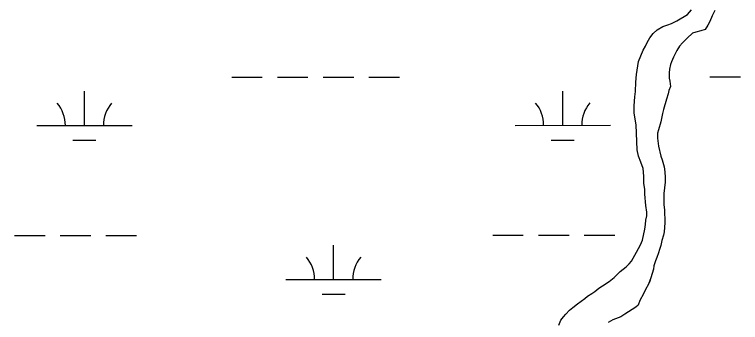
# Model space of a CAD drawing. Extents: x 3279314 to 3317160, y 734079 to 759431.
# Drawn here: x 3313217 to 3313978, y 740801 to 741124 of the extents above; entities that cross this region are included whole.
import ezdxf

# ---------------------------------------------------------------- set-up
doc = ezdxf.new("R2010")
doc.units = 0
for name, color, linetype in [('V-SITE-VEGE', 7, 'Continuous'), ('V-TOPO-SHOR', 7, 'Continuous'), ('V-WETL-SWMP', 7, 'Continuous')]:
    doc.layers.add(name, color=color, linetype=linetype)

msp = doc.modelspace()

# ---------------------------------------------------------------- linework, layer by layer
at = {"layer": 'V-SITE-VEGE'}
for p, q in [((3313911.56, 741117.59), (3313922.58, 741124.42)), ((3313951.45, 741128.67), (3313948.54, 741123.15)), ((3313906.05, 741114.98), (3313911.56, 741117.59)), ((3313946.27, 741116.98), (3313944.01, 741113.09)), ((3313948.54, 741123.15), (3313946.27, 741116.98)), ((3313890.81, 741108.15), (3313896.96, 741111.73)), ((3313896.96, 741111.73), (3313902.15, 741113.68)), ((3313902.15, 741113.68), (3313906.05, 741114.98)), ((3313944.01, 741113.09), (3313941.1, 741108.54)), ((3313883.35, 741100.03), (3313886.59, 741104.58)), ((3313886.59, 741104.58), (3313890.81, 741108.15)), ((3313928.12, 741104.63), (3313922.29, 741099.43)), ((3313931.36, 741105.93), (3313928.12, 741104.63)), ((3313936.55, 741107.24), (3313931.36, 741105.93)), ((3313941.1, 741108.54), (3313936.55, 741107.24)), ((3313878.5, 741091.26), (3313880.44, 741095.16)), ((3313880.44, 741095.16), (3313883.35, 741100.03)), ((3313917.43, 741094.56), (3313914.19, 741090.98)), ((3313922.29, 741099.43), (3313917.43, 741094.56)), ((3313871.38, 741075.03), (3313876.23, 741087.04)), ((3313876.23, 741087.04), (3313878.5, 741091.26)), ((3313911.6, 741086.76), (3313909.98, 741083.84)), ((3313914.19, 741090.98), (3313911.6, 741086.76)), ((3313908.04, 741079.62), (3313906.1, 741074.75)), ((3313909.98, 741083.84), (3313908.04, 741079.62)), ((3313869.12, 741061.4), (3313871.38, 741075.03)), ((3313904.8, 741071.83), (3313903.83, 741066.96)), ((3313906.1, 741074.75), (3313904.8, 741071.83)), ((3313903.83, 741066.96), (3313903.52, 741063.07)), ((3313868.49, 741053.29), (3313869.12, 741061.4)), ((3313903.52, 741063.07), (3313903.52, 741057.55)), ((3313903.52, 741057.55), (3313904.17, 741054.31)), ((3313868.17, 741043.55), (3313868.49, 741053.29)), ((3313904.83, 741048.79), (3313903.21, 741044.57)), ((3313904.17, 741054.31), (3313904.83, 741048.79)), ((3313867.53, 741038.04), (3313868.17, 741043.55)), ((3313902.57, 741041), (3313900.63, 741035.48)), ((3313903.21, 741044.57), (3313902.57, 741041)), ((3313866.89, 741028.63), (3313867.53, 741038.04)), ((3313900.63, 741035.48), (3313897.4, 741024.77)), ((3313866.91, 741020.84), (3313866.89, 741028.63)), ((3313868.87, 741008.51), (3313866.91, 741020.84)), ((3313896.43, 741020.23), (3313894.82, 741011.79)), ((3313897.4, 741024.77), (3313896.43, 741020.23)), ((3313894.82, 741011.79), (3313892.23, 741003.35)), ((3313869.87, 740982.23), (3313868.87, 741008.51)), ((3313892.23, 741003.35), (3313891.27, 740999.78)), ((3313891.27, 740999.78), (3313891.27, 740994.59)), ((3313891.27, 740994.59), (3313892.26, 740986.15)), ((3313871.18, 740975.42), (3313869.87, 740982.23)), ((3313892.26, 740986.15), (3313894.86, 740975.45)), ((3313873.78, 740969.26), (3313871.18, 740975.42)), ((3313894.86, 740975.45), (3313896.17, 740971.56)), ((3313876.06, 740962.45), (3313873.78, 740969.26)), ((3313896.17, 740971.56), (3313898.12, 740964.42)), ((3313876.72, 740958.88), (3313876.06, 740962.45)), ((3313877.05, 740954.34), (3313876.72, 740958.88)), ((3313898.12, 740964.42), (3313899.1, 740959.23)), ((3313899.1, 740959.23), (3313899.44, 740953.07)), ((3313877.06, 740947.2), (3313877.05, 740954.34)), ((3313899.44, 740953.07), (3313899.44, 740948.2)), ((3313878.04, 740940.39), (3313877.06, 740947.2)), ((3313899.44, 740948.2), (3313897.84, 740936.2)), ((3313878.05, 740935.52), (3313878.04, 740940.39)), ((3313879.04, 740923.84), (3313878.05, 740935.52)), ((3313897.84, 740936.2), (3313897.85, 740924.84)), ((3313880.02, 740916.7), (3313879.04, 740923.84)), ((3313897.85, 740924.84), (3313898.51, 740918.68)), ((3313879.05, 740908.27), (3313880.02, 740912.81)), ((3313880.02, 740912.81), (3313880.02, 740916.7)), ((3313898.51, 740918.68), (3313898.51, 740915.43)), ((3313898.51, 740915.43), (3313898.84, 740909.59)), ((3313878.09, 740898.86), (3313878.74, 740903.72)), ((3313878.74, 740903.72), (3313879.05, 740908.27)), ((3313898.85, 740905.37), (3313898.21, 740895.96)), ((3313898.84, 740909.59), (3313898.85, 740905.37)), ((3313875.51, 740887.17), (3313878.09, 740898.86)), ((3313898.21, 740895.96), (3313897.57, 740892.72)), ((3313897.57, 740892.72), (3313895.95, 740886.88)), ((3313869.36, 740874.84), (3313873.25, 740882.3)), ((3313873.25, 740882.3), (3313875.51, 740887.17)), ((3313894.66, 740881.68), (3313893.37, 740877.46)), ((3313895.95, 740886.88), (3313894.66, 740881.68)), ((3313863.86, 740865.42), (3313869.36, 740874.84)), ((3313892.4, 740873.89), (3313890.46, 740869.02)), ((3313893.37, 740877.46), (3313892.4, 740873.89)), ((3313861.59, 740862.5), (3313863.86, 740865.42)), ((3313889.17, 740865.45), (3313887.55, 740860.26)), ((3313890.46, 740869.02), (3313889.17, 740865.45)), ((3313852.19, 740854.37), (3313858.35, 740859.25)), ((3313858.35, 740859.25), (3313861.59, 740862.5)), ((3313887.55, 740860.26), (3313886.91, 740856.69)), ((3313845.71, 740848.2), (3313848.95, 740851.12)), ((3313848.95, 740851.12), (3313852.19, 740854.37)), ((3313886.91, 740856.69), (3313884.32, 740847.92)), ((3313833.39, 740839.42), (3313840.52, 740843.98)), ((3313840.52, 740843.98), (3313845.71, 740848.2)), ((3313884.32, 740847.92), (3313881.73, 740841.11)), ((3313825.61, 740833.25), (3313829.83, 740836.82)), ((3313829.83, 740836.82), (3313833.39, 740839.42)), ((3313878.5, 740835.59), (3313876.56, 740831.04)), ((3313881.73, 740841.11), (3313878.5, 740835.59)), ((3313814.91, 740826.1), (3313817.83, 740828.37)), ((3313817.83, 740828.37), (3313822.37, 740831.3)), ((3313822.37, 740831.3), (3313825.61, 740833.25)), ((3313876.56, 740831.04), (3313872.67, 740823.9)), ((3313802.27, 740816.67), (3313807.14, 740820.57)), ((3313807.14, 740820.57), (3313814.91, 740826.1)), ((3313872.67, 740823.9), (3313871.06, 740819.03)), ((3313795.15, 740809.52), (3313799.03, 740813.75)), ((3313799.03, 740813.75), (3313802.27, 740816.67)), ((3313868.46, 740817.08), (3313857.12, 740809.6)), ((3313871.06, 740819.03), (3313868.46, 740817.08)), ((3313789.96, 740803.35), (3313792.55, 740806.93)), ((3313792.55, 740806.93), (3313795.15, 740809.52)), ((3313852.9, 740806.68), (3313844.47, 740803.75)), ((3313857.12, 740809.6), (3313852.9, 740806.68)), ((3313787.7, 740798.16), (3313789.96, 740803.35)), ((3313844.47, 740803.75), (3313839.61, 740800.82))]:
    msp.add_line(p, q, dxfattribs=at)
at = {"layer": 'V-TOPO-SHOR'}
for p, q in [((3313911.56, 741117.59), (3313922.58, 741124.42)), ((3313951.45, 741128.67), (3313948.54, 741123.15)), ((3313906.05, 741114.98), (3313911.56, 741117.59)), ((3313946.27, 741116.98), (3313944.01, 741113.09)), ((3313948.54, 741123.15), (3313946.27, 741116.98)), ((3313890.81, 741108.15), (3313896.96, 741111.73)), ((3313896.96, 741111.73), (3313902.15, 741113.68)), ((3313902.15, 741113.68), (3313906.05, 741114.98)), ((3313944.01, 741113.09), (3313941.1, 741108.54)), ((3313883.35, 741100.03), (3313886.59, 741104.58)), ((3313886.59, 741104.58), (3313890.81, 741108.15)), ((3313928.12, 741104.63), (3313922.29, 741099.43)), ((3313931.36, 741105.93), (3313928.12, 741104.63)), ((3313936.55, 741107.24), (3313931.36, 741105.93)), ((3313941.1, 741108.54), (3313936.55, 741107.24)), ((3313878.5, 741091.26), (3313880.44, 741095.16)), ((3313880.44, 741095.16), (3313883.35, 741100.03)), ((3313917.43, 741094.56), (3313914.19, 741090.98)), ((3313922.29, 741099.43), (3313917.43, 741094.56)), ((3313871.38, 741075.03), (3313876.23, 741087.04)), ((3313876.23, 741087.04), (3313878.5, 741091.26)), ((3313911.6, 741086.76), (3313909.98, 741083.84)), ((3313914.19, 741090.98), (3313911.6, 741086.76)), ((3313908.04, 741079.62), (3313906.1, 741074.75)), ((3313909.98, 741083.84), (3313908.04, 741079.62)), ((3313869.12, 741061.4), (3313871.38, 741075.03)), ((3313904.8, 741071.83), (3313903.83, 741066.96)), ((3313906.1, 741074.75), (3313904.8, 741071.83)), ((3313903.83, 741066.96), (3313903.52, 741063.07)), ((3313868.49, 741053.29), (3313869.12, 741061.4)), ((3313903.52, 741063.07), (3313903.52, 741057.55)), ((3313903.52, 741057.55), (3313904.17, 741054.31)), ((3313868.17, 741043.55), (3313868.49, 741053.29)), ((3313904.83, 741048.79), (3313903.21, 741044.57)), ((3313904.17, 741054.31), (3313904.83, 741048.79)), ((3313867.53, 741038.04), (3313868.17, 741043.55)), ((3313902.57, 741041), (3313900.63, 741035.48)), ((3313903.21, 741044.57), (3313902.57, 741041)), ((3313866.89, 741028.63), (3313867.53, 741038.04)), ((3313900.63, 741035.48), (3313897.4, 741024.77)), ((3313866.91, 741020.84), (3313866.89, 741028.63)), ((3313868.87, 741008.51), (3313866.91, 741020.84)), ((3313896.43, 741020.23), (3313894.82, 741011.79)), ((3313897.4, 741024.77), (3313896.43, 741020.23)), ((3313894.82, 741011.79), (3313892.23, 741003.35)), ((3313869.87, 740982.23), (3313868.87, 741008.51)), ((3313892.23, 741003.35), (3313891.27, 740999.78)), ((3313891.27, 740999.78), (3313891.27, 740994.59)), ((3313891.27, 740994.59), (3313892.26, 740986.15)), ((3313871.18, 740975.42), (3313869.87, 740982.23)), ((3313892.26, 740986.15), (3313894.86, 740975.45)), ((3313873.78, 740969.26), (3313871.18, 740975.42)), ((3313894.86, 740975.45), (3313896.17, 740971.56)), ((3313876.06, 740962.45), (3313873.78, 740969.26)), ((3313896.17, 740971.56), (3313898.12, 740964.42)), ((3313876.72, 740958.88), (3313876.06, 740962.45)), ((3313877.05, 740954.34), (3313876.72, 740958.88)), ((3313898.12, 740964.42), (3313899.1, 740959.23)), ((3313899.1, 740959.23), (3313899.44, 740953.07)), ((3313877.06, 740947.2), (3313877.05, 740954.34)), ((3313899.44, 740953.07), (3313899.44, 740948.2)), ((3313878.04, 740940.39), (3313877.06, 740947.2)), ((3313899.44, 740948.2), (3313897.84, 740936.2)), ((3313878.05, 740935.52), (3313878.04, 740940.39)), ((3313879.04, 740923.84), (3313878.05, 740935.52)), ((3313897.84, 740936.2), (3313897.85, 740924.84)), ((3313880.02, 740916.7), (3313879.04, 740923.84)), ((3313897.85, 740924.84), (3313898.51, 740918.68)), ((3313879.05, 740908.27), (3313880.02, 740912.81)), ((3313880.02, 740912.81), (3313880.02, 740916.7)), ((3313898.51, 740918.68), (3313898.51, 740915.43)), ((3313898.51, 740915.43), (3313898.84, 740909.59)), ((3313878.09, 740898.86), (3313878.74, 740903.72)), ((3313878.74, 740903.72), (3313879.05, 740908.27)), ((3313898.85, 740905.37), (3313898.21, 740895.96)), ((3313898.84, 740909.59), (3313898.85, 740905.37)), ((3313875.51, 740887.17), (3313878.09, 740898.86)), ((3313898.21, 740895.96), (3313897.57, 740892.72)), ((3313897.57, 740892.72), (3313895.95, 740886.88)), ((3313869.36, 740874.84), (3313873.25, 740882.3)), ((3313873.25, 740882.3), (3313875.51, 740887.17)), ((3313894.66, 740881.68), (3313893.37, 740877.46)), ((3313895.95, 740886.88), (3313894.66, 740881.68)), ((3313863.86, 740865.42), (3313869.36, 740874.84)), ((3313892.4, 740873.89), (3313890.46, 740869.02)), ((3313893.37, 740877.46), (3313892.4, 740873.89)), ((3313861.59, 740862.5), (3313863.86, 740865.42)), ((3313889.17, 740865.45), (3313887.55, 740860.26)), ((3313890.46, 740869.02), (3313889.17, 740865.45)), ((3313852.19, 740854.37), (3313858.35, 740859.25)), ((3313858.35, 740859.25), (3313861.59, 740862.5)), ((3313887.55, 740860.26), (3313886.91, 740856.69)), ((3313845.71, 740848.2), (3313848.95, 740851.12)), ((3313848.95, 740851.12), (3313852.19, 740854.37)), ((3313886.91, 740856.69), (3313884.32, 740847.92)), ((3313833.39, 740839.42), (3313840.52, 740843.98)), ((3313840.52, 740843.98), (3313845.71, 740848.2)), ((3313884.32, 740847.92), (3313881.73, 740841.11)), ((3313825.61, 740833.25), (3313829.83, 740836.82)), ((3313829.83, 740836.82), (3313833.39, 740839.42)), ((3313878.5, 740835.59), (3313876.56, 740831.04)), ((3313881.73, 740841.11), (3313878.5, 740835.59)), ((3313814.91, 740826.1), (3313817.83, 740828.37)), ((3313817.83, 740828.37), (3313822.37, 740831.3)), ((3313822.37, 740831.3), (3313825.61, 740833.25)), ((3313876.56, 740831.04), (3313872.67, 740823.9)), ((3313802.27, 740816.67), (3313807.14, 740820.57)), ((3313807.14, 740820.57), (3313814.91, 740826.1)), ((3313872.67, 740823.9), (3313871.06, 740819.03)), ((3313795.15, 740809.52), (3313799.03, 740813.75)), ((3313799.03, 740813.75), (3313802.27, 740816.67)), ((3313868.46, 740817.08), (3313857.12, 740809.6)), ((3313871.06, 740819.03), (3313868.46, 740817.08)), ((3313789.96, 740803.35), (3313792.55, 740806.93)), ((3313792.55, 740806.93), (3313795.15, 740809.52)), ((3313852.9, 740806.68), (3313844.47, 740803.75)), ((3313857.12, 740809.6), (3313852.9, 740806.68)), ((3313787.7, 740798.16), (3313789.96, 740803.35)), ((3313844.47, 740803.75), (3313839.61, 740800.82))]:
    msp.add_line(p, q, dxfattribs=at)
at = {"layer": 'V-WETL-SWMP'}
for p, q in [((3313911.56, 741117.59), (3313922.58, 741124.41)), ((3313911.56, 741117.59), (3313922.58, 741124.41)), ((3313922.58, 741124.41), (3313926.79, 741129.29)), ((3313922.58, 741124.41), (3313926.79, 741129.29)), ((3313951.45, 741128.67), (3313948.54, 741123.15)), ((3313951.45, 741128.67), (3313948.54, 741123.15)), ((3313906.05, 741114.98), (3313911.56, 741117.59)), ((3313906.05, 741114.98), (3313911.56, 741117.59)), ((3313946.28, 741116.98), (3313944.01, 741113.09)), ((3313946.28, 741116.98), (3313944.01, 741113.09)), ((3313948.54, 741123.15), (3313946.28, 741116.98)), ((3313948.54, 741123.15), (3313946.28, 741116.98)), ((3313890.81, 741108.15), (3313896.97, 741111.73)), ((3313890.81, 741108.15), (3313896.97, 741111.73)), ((3313896.97, 741111.73), (3313902.15, 741113.68)), ((3313896.97, 741111.73), (3313902.15, 741113.68)), ((3313902.15, 741113.68), (3313906.05, 741114.98)), ((3313902.15, 741113.68), (3313906.05, 741114.98)), ((3313944.01, 741113.09), (3313941.1, 741108.54)), ((3313944.01, 741113.09), (3313941.1, 741108.54)), ((3313883.35, 741100.03), (3313886.59, 741104.58)), ((3313883.35, 741100.03), (3313886.59, 741104.58)), ((3313886.59, 741104.58), (3313890.81, 741108.15)), ((3313886.59, 741104.58), (3313890.81, 741108.15)), ((3313928.12, 741104.63), (3313922.29, 741099.43)), ((3313928.12, 741104.63), (3313922.29, 741099.43)), ((3313931.37, 741105.93), (3313928.12, 741104.63)), ((3313931.37, 741105.93), (3313928.12, 741104.63)), ((3313936.56, 741107.24), (3313931.37, 741105.93)), ((3313936.56, 741107.24), (3313931.37, 741105.93)), ((3313941.1, 741108.54), (3313936.56, 741107.24)), ((3313941.1, 741108.54), (3313936.56, 741107.24)), ((3313878.5, 741091.26), (3313880.44, 741095.16)), ((3313878.5, 741091.26), (3313880.44, 741095.16)), ((3313880.44, 741095.16), (3313883.35, 741100.03)), ((3313880.44, 741095.16), (3313883.35, 741100.03)), ((3313917.43, 741094.56), (3313914.19, 741090.98)), ((3313917.43, 741094.56), (3313914.19, 741090.98)), ((3313922.29, 741099.43), (3313917.43, 741094.56)), ((3313922.29, 741099.43), (3313917.43, 741094.56)), ((3313871.38, 741075.03), (3313876.23, 741087.04)), ((3313871.38, 741075.03), (3313876.23, 741087.04)), ((3313876.23, 741087.04), (3313878.5, 741091.26)), ((3313876.23, 741087.04), (3313878.5, 741091.26)), ((3313911.6, 741086.76), (3313909.98, 741083.84)), ((3313911.6, 741086.76), (3313909.98, 741083.84)), ((3313914.19, 741090.98), (3313911.6, 741086.76)), ((3313914.19, 741090.98), (3313911.6, 741086.76)), ((3313908.04, 741079.62), (3313906.1, 741074.75)), ((3313908.04, 741079.62), (3313906.1, 741074.75)), ((3313909.98, 741083.84), (3313908.04, 741079.62)), ((3313909.98, 741083.84), (3313908.04, 741079.62)), ((3313869.13, 741061.4), (3313871.38, 741075.03)), ((3313869.13, 741061.4), (3313871.38, 741075.03)), ((3313904.8, 741071.83), (3313903.84, 741066.96)), ((3313904.8, 741071.83), (3313903.84, 741066.96)), ((3313906.1, 741074.75), (3313904.8, 741071.83)), ((3313906.1, 741074.75), (3313904.8, 741071.83)), ((3313903.84, 741066.96), (3313903.52, 741063.07)), ((3313903.84, 741066.96), (3313903.52, 741063.07)), ((3313444.42, 741058.52), (3313476.42, 741058.54)), ((3313492.42, 741058.55), (3313524.42, 741058.56)), ((3313540.42, 741058.57), (3313572.42, 741058.59)), ((3313588.42, 741058.6), (3313620.42, 741058.61)), ((3313868.49, 741053.29), (3313869.13, 741061.4)), ((3313868.49, 741053.29), (3313869.13, 741061.4)), ((3313903.52, 741063.07), (3313903.52, 741057.55)), ((3313903.52, 741063.07), (3313903.52, 741057.55)), ((3313903.52, 741057.55), (3313904.18, 741054.31)), ((3313903.52, 741057.55), (3313904.18, 741054.31)), ((3313946.33, 741058.78), (3313978.33, 741058.79)), ((3313868.18, 741043.55), (3313868.49, 741053.29)), ((3313868.18, 741043.55), (3313868.49, 741053.29)), ((3313904.83, 741048.79), (3313903.22, 741044.57)), ((3313904.83, 741048.79), (3313903.22, 741044.57)), ((3313904.18, 741054.31), (3313904.83, 741048.79)), ((3313904.18, 741054.31), (3313904.83, 741048.79)), ((3313289.85, 741007.7), (3313289.84, 741043.7)), ((3313791.76, 741007.96), (3313791.74, 741043.96)), ((3313867.53, 741038.04), (3313868.18, 741043.55)), ((3313867.53, 741038.04), (3313868.18, 741043.55)), ((3313902.57, 741041), (3313900.63, 741035.48)), ((3313902.57, 741041), (3313900.63, 741035.48)), ((3313903.22, 741044.57), (3313902.57, 741041)), ((3313903.22, 741044.57), (3313902.57, 741041)), ((3313866.9, 741028.63), (3313867.53, 741038.04)), ((3313866.9, 741028.63), (3313867.53, 741038.04)), ((3313900.63, 741035.48), (3313897.4, 741024.77)), ((3313900.63, 741035.48), (3313897.4, 741024.77)), ((3313866.91, 741020.84), (3313866.9, 741028.63)), ((3313866.91, 741020.84), (3313866.9, 741028.63)), ((3313868.87, 741008.51), (3313866.91, 741020.84)), ((3313868.87, 741008.51), (3313866.91, 741020.84)), ((3313896.43, 741020.23), (3313894.82, 741011.79)), ((3313896.43, 741020.23), (3313894.82, 741011.79)), ((3313897.4, 741024.77), (3313896.43, 741020.23)), ((3313897.4, 741024.77), (3313896.43, 741020.23)), ((3313894.82, 741011.79), (3313892.24, 741003.35)), ((3313894.82, 741011.79), (3313892.24, 741003.35)), ((3313239.85, 741007.68), (3313339.85, 741007.73)), ((3313741.76, 741007.93), (3313841.76, 741007.98)), ((3313869.88, 740982.23), (3313868.87, 741008.51)), ((3313869.88, 740982.23), (3313868.87, 741008.51)), ((3313892.24, 741003.35), (3313891.27, 740999.78)), ((3313892.24, 741003.35), (3313891.27, 740999.78)), ((3313891.27, 740999.78), (3313891.27, 740994.59)), ((3313891.27, 740999.78), (3313891.27, 740994.59)), ((3313277.86, 740992.27), (3313301.86, 740992.28)), ((3313779.77, 740992.52), (3313803.77, 740992.53)), ((3313891.27, 740994.59), (3313892.26, 740986.15)), ((3313891.27, 740994.59), (3313892.26, 740986.15)), ((3313871.18, 740975.42), (3313869.88, 740982.23)), ((3313871.18, 740975.42), (3313869.88, 740982.23)), ((3313892.26, 740986.15), (3313894.87, 740975.45)), ((3313892.26, 740986.15), (3313894.87, 740975.45)), ((3313873.79, 740969.26), (3313871.18, 740975.42)), ((3313873.79, 740969.26), (3313871.18, 740975.42)), ((3313894.87, 740975.45), (3313896.17, 740971.56)), ((3313894.87, 740975.45), (3313896.17, 740971.56)), ((3313876.07, 740962.45), (3313873.79, 740969.26)), ((3313876.07, 740962.45), (3313873.79, 740969.26)), ((3313896.17, 740971.56), (3313898.13, 740964.42)), ((3313896.17, 740971.56), (3313898.13, 740964.42)), ((3313876.72, 740958.88), (3313876.07, 740962.45)), ((3313876.72, 740958.88), (3313876.07, 740962.45)), ((3313877.05, 740954.34), (3313876.72, 740958.88)), ((3313877.05, 740954.34), (3313876.72, 740958.88)), ((3313898.13, 740964.42), (3313899.11, 740959.23)), ((3313898.13, 740964.42), (3313899.11, 740959.23)), ((3313899.11, 740959.23), (3313899.44, 740953.07)), ((3313899.11, 740959.23), (3313899.44, 740953.07)), ((3313877.06, 740947.2), (3313877.05, 740954.34)), ((3313877.06, 740947.2), (3313877.05, 740954.34)), ((3313899.44, 740953.07), (3313899.45, 740948.2)), ((3313899.44, 740953.07), (3313899.45, 740948.2)), ((3313878.04, 740940.39), (3313877.06, 740947.2)), ((3313878.04, 740940.39), (3313877.06, 740947.2)), ((3313899.45, 740948.2), (3313897.84, 740936.19)), ((3313899.45, 740948.2), (3313897.84, 740936.19)), ((3313878.05, 740935.52), (3313878.04, 740940.39)), ((3313878.05, 740935.52), (3313878.04, 740940.39)), ((3313879.04, 740923.84), (3313878.05, 740935.52)), ((3313879.04, 740923.84), (3313878.05, 740935.52)), ((3313897.84, 740936.19), (3313897.85, 740924.84)), ((3313897.84, 740936.19), (3313897.85, 740924.84)), ((3313880.02, 740916.7), (3313879.04, 740923.84)), ((3313880.02, 740916.7), (3313879.04, 740923.84)), ((3313897.85, 740924.84), (3313898.51, 740918.67)), ((3313897.85, 740924.84), (3313898.51, 740918.67)), ((3313879.05, 740908.27), (3313880.02, 740912.81)), ((3313879.05, 740908.27), (3313880.02, 740912.81)), ((3313880.02, 740912.81), (3313880.02, 740916.7)), ((3313880.02, 740912.81), (3313880.02, 740916.7)), ((3313898.51, 740918.67), (3313898.51, 740915.43)), ((3313898.51, 740918.67), (3313898.51, 740915.43)), ((3313898.51, 740915.43), (3313898.85, 740909.59)), ((3313898.51, 740915.43), (3313898.85, 740909.59)), ((3313878.09, 740898.86), (3313878.74, 740903.72)), ((3313878.09, 740898.86), (3313878.74, 740903.72)), ((3313878.74, 740903.72), (3313879.05, 740908.27)), ((3313878.74, 740903.72), (3313879.05, 740908.27)), ((3313898.85, 740905.37), (3313898.21, 740895.96)), ((3313898.85, 740905.37), (3313898.21, 740895.96)), ((3313898.85, 740909.59), (3313898.85, 740905.37)), ((3313898.85, 740909.59), (3313898.85, 740905.37)), ((3313875.51, 740887.17), (3313878.09, 740898.86)), ((3313875.51, 740887.17), (3313878.09, 740898.86)), ((3313898.21, 740895.96), (3313897.57, 740892.72)), ((3313898.21, 740895.96), (3313897.57, 740892.72)), ((3313216.5, 740892.23), (3313248.5, 740892.25)), ((3313264.5, 740892.26), (3313296.5, 740892.27)), ((3313312.5, 740892.28), (3313344.5, 740892.3)), ((3313718.41, 740892.49), (3313750.41, 740892.5)), ((3313766.41, 740892.51), (3313798.41, 740892.53)), ((3313814.41, 740892.54), (3313846.41, 740892.55)), ((3313897.57, 740892.72), (3313895.95, 740886.87)), ((3313897.57, 740892.72), (3313895.95, 740886.87)), ((3313551.37, 740845.97), (3313551.35, 740881.97)), ((3313869.36, 740874.84), (3313873.25, 740882.3)), ((3313869.36, 740874.84), (3313873.25, 740882.3)), ((3313873.25, 740882.3), (3313875.51, 740887.17)), ((3313873.25, 740882.3), (3313875.51, 740887.17)), ((3313894.66, 740881.68), (3313893.37, 740877.46)), ((3313894.66, 740881.68), (3313893.37, 740877.46)), ((3313895.95, 740886.87), (3313894.66, 740881.68)), ((3313895.95, 740886.87), (3313894.66, 740881.68)), ((3313863.86, 740865.42), (3313869.36, 740874.84)), ((3313863.86, 740865.42), (3313869.36, 740874.84)), ((3313892.4, 740873.89), (3313890.46, 740869.02)), ((3313892.4, 740873.89), (3313890.46, 740869.02)), ((3313893.37, 740877.46), (3313892.4, 740873.89)), ((3313893.37, 740877.46), (3313892.4, 740873.89)), ((3313861.59, 740862.5), (3313863.86, 740865.42)), ((3313861.59, 740862.5), (3313863.86, 740865.42)), ((3313889.17, 740865.45), (3313887.55, 740860.26)), ((3313889.17, 740865.45), (3313887.55, 740860.26)), ((3313890.46, 740869.02), (3313889.17, 740865.45)), ((3313890.46, 740869.02), (3313889.17, 740865.45)), ((3313852.19, 740854.37), (3313858.35, 740859.25)), ((3313852.19, 740854.37), (3313858.35, 740859.25)), ((3313858.35, 740859.25), (3313861.59, 740862.5)), ((3313858.35, 740859.25), (3313861.59, 740862.5)), ((3313887.55, 740860.26), (3313886.91, 740856.69)), ((3313887.55, 740860.26), (3313886.91, 740856.69)), ((3313845.71, 740848.2), (3313848.95, 740851.12)), ((3313845.71, 740848.2), (3313848.95, 740851.12)), ((3313848.95, 740851.12), (3313852.19, 740854.37)), ((3313848.95, 740851.12), (3313852.19, 740854.37)), ((3313886.91, 740856.69), (3313884.32, 740847.92)), ((3313886.91, 740856.69), (3313884.32, 740847.92)), ((3313501.37, 740845.95), (3313601.37, 740846)), ((3313833.39, 740839.42), (3313840.53, 740843.97)), ((3313833.39, 740839.42), (3313840.53, 740843.97)), ((3313840.53, 740843.97), (3313845.71, 740848.2)), ((3313840.53, 740843.97), (3313845.71, 740848.2)), ((3313883.03, 740844.35), (3313881.74, 740841.11)), ((3313883.03, 740844.35), (3313881.74, 740841.11)), ((3313884.32, 740847.92), (3313883.03, 740844.35)), ((3313884.32, 740847.92), (3313883.03, 740844.35)), ((3313825.61, 740833.25), (3313829.83, 740836.82)), ((3313825.61, 740833.25), (3313829.83, 740836.82)), ((3313829.83, 740836.82), (3313833.39, 740839.42)), ((3313829.83, 740836.82), (3313833.39, 740839.42)), ((3313878.5, 740835.59), (3313876.56, 740831.04)), ((3313878.5, 740835.59), (3313876.56, 740831.04)), ((3313881.74, 740841.11), (3313878.5, 740835.59)), ((3313881.74, 740841.11), (3313878.5, 740835.59)), ((3313539.38, 740830.54), (3313563.38, 740830.55)), ((3313814.92, 740826.1), (3313817.83, 740828.37)), ((3313814.92, 740826.1), (3313817.83, 740828.37)), ((3313817.83, 740828.37), (3313822.37, 740831.3)), ((3313817.83, 740828.37), (3313822.37, 740831.3)), ((3313822.37, 740831.3), (3313825.61, 740833.25)), ((3313822.37, 740831.3), (3313825.61, 740833.25)), ((3313876.56, 740831.04), (3313872.67, 740823.9)), ((3313876.56, 740831.04), (3313872.67, 740823.9)), ((3313802.27, 740816.67), (3313807.14, 740820.57)), ((3313802.27, 740816.67), (3313807.14, 740820.57)), ((3313807.14, 740820.57), (3313814.92, 740826.1)), ((3313807.14, 740820.57), (3313814.92, 740826.1)), ((3313872.67, 740823.9), (3313871.06, 740819.03)), ((3313872.67, 740823.9), (3313871.06, 740819.03)), ((3313795.15, 740809.52), (3313799.03, 740813.75)), ((3313795.15, 740809.52), (3313799.03, 740813.75)), ((3313799.03, 740813.75), (3313802.27, 740816.67)), ((3313799.03, 740813.75), (3313802.27, 740816.67)), ((3313868.46, 740817.08), (3313857.12, 740809.6)), ((3313868.46, 740817.08), (3313857.12, 740809.6)), ((3313871.06, 740819.03), (3313868.46, 740817.08)), ((3313871.06, 740819.03), (3313868.46, 740817.08)), ((3313789.96, 740803.35), (3313792.55, 740806.93)), ((3313789.96, 740803.35), (3313792.55, 740806.93)), ((3313792.55, 740806.93), (3313795.15, 740809.52)), ((3313792.55, 740806.93), (3313795.15, 740809.52)), ((3313852.9, 740806.68), (3313844.47, 740803.75)), ((3313852.9, 740806.68), (3313844.47, 740803.75)), ((3313857.12, 740809.6), (3313852.9, 740806.68)), ((3313857.12, 740809.6), (3313852.9, 740806.68)), ((3313787.7, 740798.16), (3313789.96, 740803.35)), ((3313787.7, 740798.16), (3313789.96, 740803.35)), ((3313844.47, 740803.75), (3313839.61, 740800.82)), ((3313844.47, 740803.75), (3313839.61, 740800.82))]:
    msp.add_line(p, q, dxfattribs=at)
for centre, start, end in [((3313234.61, 741008.15), 359.25735, 40.801), ((3313345.1, 741008.21), 139.25734, 180.801), ((3313736.52, 741008.4), 359.25735, 40.801), ((3313847, 741008.46), 139.25734, 180.801), ((3313496.13, 740846.42), 359.25735, 40.801), ((3313606.61, 740846.48), 139.25734, 180.801)]:
    msp.add_arc(centre, 35.25, start, end, dxfattribs=at)

doc.saveas('drawing.dxf')
